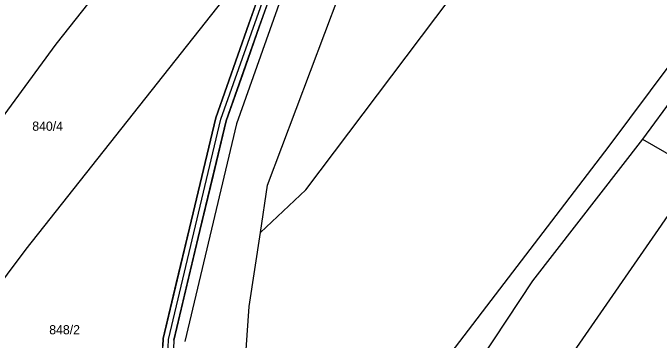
# Model space of a CAD drawing. Extents: x -7483133 to -743907, y -11317770 to -1129777.
# Drawn here: x -747628.6 to -747509.1, y -1131650.5 to -1131590 of the extents above; entities that cross this region are included whole.
import ezdxf

# ---------------------------------------------------------------- set-up
doc = ezdxf.new("R2010")
doc.units = 0
for name, color, linetype in [('_TRASA_vedení kabelu_CEZ', 7, 'Continuous'), ('DZ_DO_ZPF', 7, 'Continuous'), ('Hranice parcel', 7, 'Continuous'), ('hranice VB', 7, 'Continuous'), ('Parcelní čísla', 7, 'Continuous')]:
    doc.layers.add(name, color=color, linetype=linetype)

msp = doc.modelspace()

# ---------------------------------------------------------------- linework, layer by layer
at = {"layer": '_TRASA_vedení kabelu_CEZ'}
msp.add_lwpolyline([(-747606.66, -1131708.94), (-747603.52, -1131695.37), (-747628.04, -1131689.7), (-747599.97, -1131653.35), (-747599.82, -1131650.35), (-747590.15, -1131609.62), (-747577.85, -1131574.83), (-747576.11, -1131566), (-747573.02, -1131550.26), (-747574.14, -1131533.4), (-747574.33, -1131530.46), (-747575.58, -1131507.34), (-747576.38, -1131492.52)], dxfattribs=at)
at = {"layer": 'DZ_DO_ZPF'}
msp.add_lwpolyline([(-747578.6, -1131573.46), (-747575.89, -1131570.02), (-747576.88, -1131575.09), (-747579.96, -1131583.79), (-747583.04, -1131592.5), (-747586.11, -1131601.2), (-747589.19, -1131609.9), (-747591.6, -1131620.05), (-747594.01, -1131630.2), (-747596.42, -1131640.34), (-747598.83, -1131650.49), (-747598.98, -1131653.55), (-747626.3, -1131689.08), (-747628.4, -1131688.54), (-747615.37, -1131671.66), (-747608.16, -1131662.32), (-747600.95, -1131652.99), (-747600.82, -1131650.21), (-747598.39, -1131639.99), (-747595.96, -1131629.77), (-747591.11, -1131609.34), (-747584.97, -1131591.95), (-747581.89, -1131583.26), (-747578.82, -1131574.56)], close=True, dxfattribs=at)
at = {"layer": 'Hranice parcel'}
msp.add_line((-747495.81, -1131591.02), (-747512.18, -1131613.29), dxfattribs=at)
for points in [[(-747443.45, -1131514.26), (-747480.55, -1131563.87), (-747518.42, -1131614.59), (-747550, -1131656.02), (-747584.22, -1131698.64)], [(-747680.04, -1131675.66), (-747646.64, -1131631.19), (-747620.64, -1131595.74), (-747571.15, -1131533.2)], [(-747582.84, -1131630.56), (-747581.53, -1131621.85), (-747565.63, -1131579.59), (-747560.43, -1131550.33)], [(-747660.92, -1131680.14), (-747626.14, -1131633.64), (-747573.17, -1131566.58)], [(-747573.17, -1131566.58), (-747574.95, -1131575.62), (-747587.27, -1131610.47), (-747596.84, -1131650.77)], [(-747582.84, -1131630.56), (-747574.44, -1131622.7), (-747534.47, -1131569.66)], [(-747512.18, -1131613.29), (-747532.53, -1131639.52), (-747561.47, -1131683.37), (-747579.28, -1131700.12)], [(-747512.18, -1131613.29), (-747502.43, -1131618.94), (-747504.69, -1131623.44), (-747559.41, -1131702.48)], [(-747590.72, -1131696.79), (-747588.52, -1131682.57), (-747586.46, -1131666.42), (-747584.9, -1131644.26), (-747582.84, -1131630.56)]]:
    msp.add_lwpolyline(points, dxfattribs=at)
at = {"layer": 'hranice VB'}
for p, q in [((-747578.82, -1131574.56), (-747584.97, -1131591.95)), ((-747583.04, -1131592.5), (-747576.88, -1131575.09)), ((-747584.97, -1131591.95), (-747591.11, -1131609.34)), ((-747589.19, -1131609.9), (-747583.04, -1131592.5)), ((-747591.11, -1131609.34), (-747595.96, -1131629.77)), ((-747594.01, -1131630.2), (-747589.19, -1131609.9)), ((-747595.96, -1131629.77), (-747600.82, -1131650.21)), ((-747598.83, -1131650.49), (-747594.01, -1131630.2)), ((-747600.82, -1131650.21), (-747600.88, -1131651.6))]:
    msp.add_line(p, q, dxfattribs=at)

# ---------------------------------------------------------------- texts
at = {"layer": 'Parcelní čísla'}
for s, p in [('840/4', (-747625.03, -1131611.76)), ('848/2', (-747621.89, -1131649.42))]:
    msp.add_text(s, height=1.7, dxfattribs=at).set_placement(p)

doc.saveas('drawing.dxf')
